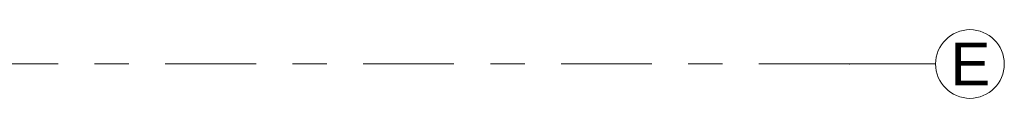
# Model space of a CAD drawing. Header units: metres. Extents: x -3.6 to 84.5, y -11 to 16.8.
# Tile 388 of 389: x 62.518 to 65.385, y 13.05 to 13.25. Entities that reach past the tile are written whole.
import ezdxf

# ---------------------------------------------------------------- set-up
doc = ezdxf.new("R2010")
doc.units = ezdxf.units.M
doc.header["$MEASUREMENT"] = 0
doc.linetypes.add('Strichlinie doppelt', pattern=[0.546806, 0.264583, -0.105833, 0.070556, -0.105833])
doc.layers.add('451 - Universal.Achsen Raster', color=7, linetype='Continuous')
doc.styles.add('ERSTELLTER_STIL_2', font='txt')

msp = doc.modelspace()

# ---------------------------------------------------------------- linework, layer by layer
at = {"layer": '451 - Universal.Achsen Raster', "color": 160, "linetype": 'Strichlinie doppelt', "lineweight": 9, "true_color": 0x3232ff}
for q in [(-3.175, 13.15), (65.185, 13.15)]:
    msp.add_line((64.935, 13.15), q, dxfattribs=at)
at = {"layer": '451 - Universal.Achsen Raster', "color": 160, "linetype": 'Continuous', "lineweight": 9, "true_color": 0x3232ff}
msp.add_circle((65.285, 13.15), 0.1, dxfattribs=at)
at = {"layer": '451 - Universal.Achsen Raster', "color": 160, "linetype": 'Strichlinie doppelt', "lineweight": 9, "true_color": 0x3232ff}
msp.add_point((64.935, 13.15), dxfattribs=at)
msp.add_point((64.935, 13.15), dxfattribs=at)

# ---------------------------------------------------------------- texts
at = {"layer": '451 - Universal.Achsen Raster', "color": 160, "lineweight": 9, "true_color": 0x3232ff, "insert": (65.2279, 13.2125), "char_height": 0.125, "attachment_point": 1, "style": 'ERSTELLTER_STIL_2'}
msp.add_mtext('\\A1;{\\pql;\\pt0;\\fArial|b0|i0|c0|p38;E}', dxfattribs=at)

doc.saveas('drawing.dxf')
